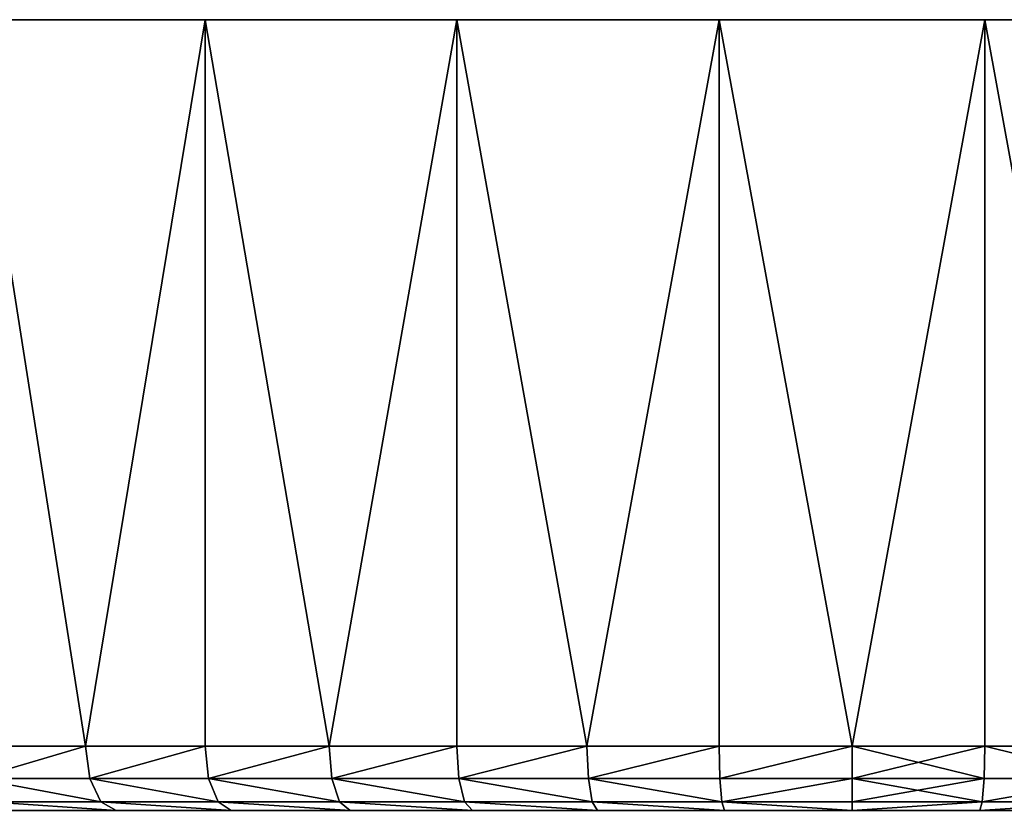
# Model space of a CAD drawing. Header units: millimetres. Extents: x 10 to 245, y 11 to 286.
# Tile 461 of 548: x 102 to 133, y 262 to 286. Entities that reach past the tile are written whole.
import ezdxf

# ---------------------------------------------------------------- set-up
doc = ezdxf.new("R2010")
doc.units = ezdxf.units.MM
doc.header["$LTSCALE"] = 25.4
doc.layers.get('0').update_dxf_attribs({"true_color": 0xff5454})

# ---------------------------------------------------------------- blocks, each defined once
blk = doc.blocks.new('ALICE-9083-9084.STL')
at = {"color": 250, "true_color": 0x262626}
mesh = blk.add_polyface(dxfattribs=at)
corners = [(115.808, 285.975, -48.47), (132.211, 285.975, -49.829), (123.953, 285.975, -49.829), (140.356, 285.975, -48.47), (107.997, 285.975, -45.789), (148.167, 285.975, -45.789), (100.735, 285.975, -41.858), (155.429, 285.975, -41.858), (94.218, 285.975, -36.786), (161.946, 285.975, -36.786), (88.625, 285.975, -30.711), (167.539, 285.975, -30.711), (84.108, 285.975, -23.797), (172.056, 285.975, -23.797), (80.791, 285.975, -16.235), (175.373, 285.975, -16.235), (78.764, 285.975, -8.23), (177.4, 285.975, -8.23), (78.082, 285.975), (178.082, 285.975), (177.4, 285.975, 8.23), (78.764, 285.975, 8.23), (80.791, 285.975, 16.235), (175.373, 285.975, 16.235), (84.108, 285.975, 23.797), (172.056, 285.975, 23.797), (88.625, 285.975, 30.711), (167.539, 285.975, 30.711), (94.218, 285.975, 36.786), (161.946, 285.975, 36.786), (100.735, 285.975, 41.858), (155.429, 285.975, 41.858), (107.997, 285.975, 45.789), (148.167, 285.975, 45.789), (115.808, 285.975, 48.47), (140.356, 285.975, 48.47), (123.953, 285.975, 49.829), (132.211, 285.975, 49.829)]
mesh.append_faces([[corners[k] for k in face] for face in [(0, 1, 2), (35, 36, 37)]], dxfattribs={"vtx0": -1, "color": 250})
mesh.append_faces([[corners[k] for k in face] for face in [(1, 0, 3), (3, 4, 5), (5, 6, 7), (7, 8, 9), (9, 10, 11), (11, 12, 13), (13, 14, 15), (15, 16, 17), (17, 18, 19), (19, 18, 20), (20, 22, 23), (23, 24, 25), (25, 26, 27), (27, 28, 29), (29, 30, 31), (31, 32, 33), (33, 34, 35)]], dxfattribs={"vtx0": -1, "vtx1": -1, "color": 250})
mesh.append_faces([[corners[k] for k in face] for face in [(3, 0, 4), (5, 4, 6), (7, 6, 8), (9, 8, 10), (11, 10, 12), (13, 12, 14), (15, 14, 16), (17, 16, 18), (20, 18, 21), (20, 21, 22), (23, 22, 24), (25, 24, 26), (27, 26, 28), (29, 28, 30), (31, 30, 32), (33, 32, 34), (35, 34, 36)]], dxfattribs={"vtx0": -1, "vtx2": -1, "color": 250})
mesh = blk.add_polyface(dxfattribs=at)
corners = [(104.285, 263.425, 43.974), (100.735, 285.975, 41.858), (100.735, 263.425, 41.858)]
mesh.append_faces([[corners[k] for k in face] for face in [(0, 1, 2)]], dxfattribs={"color": 250})
mesh = blk.add_polyface(dxfattribs=at)
corners = [(107.997, 285.975, 45.789), (100.735, 285.975, 41.858), (104.285, 263.425, 43.974)]
mesh.append_faces([[corners[k] for k in face] for face in [(0, 1, 2)]], dxfattribs={"color": 250})
mesh = blk.add_polyface(dxfattribs=at)
corners = [(107.997, 285.975, -45.789), (104.285, 263.425, -43.974), (100.735, 285.975, -41.858)]
mesh.append_faces([[corners[k] for k in face] for face in [(0, 1, 2)]], dxfattribs={"color": 250})
mesh = blk.add_polyface(dxfattribs=at)
corners = [(104.285, 263.425, -43.974), (100.735, 263.425, -41.858), (100.735, 285.975, -41.858)]
mesh.append_faces([[corners[k] for k in face] for face in [(0, 1, 2)]], dxfattribs={"color": 250})
mesh = blk.add_polyface(dxfattribs=at)
corners = [(107.997, 285.975, 45.789), (104.285, 263.425, 43.974), (107.997, 263.425, 45.789)]
mesh.append_faces([[corners[k] for k in face] for face in [(0, 1, 2)]], dxfattribs={"color": 250})
mesh = blk.add_polyface(dxfattribs=at)
corners = [(107.997, 263.425, -45.789), (104.285, 263.425, -43.974), (107.997, 285.975, -45.789)]
mesh.append_faces([[corners[k] for k in face] for face in [(0, 1, 2)]], dxfattribs={"color": 250})
mesh = blk.add_polyface(dxfattribs=at)
corners = [(111.847, 263.425, 47.291), (107.997, 285.975, 45.789), (107.997, 263.425, 45.789)]
mesh.append_faces([[corners[k] for k in face] for face in [(0, 1, 2)]], dxfattribs={"color": 250})
mesh = blk.add_polyface(dxfattribs=at)
corners = [(115.808, 285.975, 48.47), (107.997, 285.975, 45.789), (111.847, 263.425, 47.291)]
mesh.append_faces([[corners[k] for k in face] for face in [(0, 1, 2)]], dxfattribs={"color": 250})
mesh = blk.add_polyface(dxfattribs=at)
corners = [(115.808, 285.975, -48.47), (111.847, 263.425, -47.291), (107.997, 285.975, -45.789)]
mesh.append_faces([[corners[k] for k in face] for face in [(0, 1, 2)]], dxfattribs={"color": 250})
mesh = blk.add_polyface(dxfattribs=at)
corners = [(111.847, 263.425, -47.291), (107.997, 263.425, -45.789), (107.997, 285.975, -45.789)]
mesh.append_faces([[corners[k] for k in face] for face in [(0, 1, 2)]], dxfattribs={"color": 250})
mesh = blk.add_polyface(dxfattribs=at)
corners = [(115.808, 285.975, 48.47), (111.847, 263.425, 47.291), (115.808, 263.425, 48.47)]
mesh.append_faces([[corners[k] for k in face] for face in [(0, 1, 2)]], dxfattribs={"color": 250})
mesh = blk.add_polyface(dxfattribs=at)
corners = [(115.808, 263.425, -48.47), (111.847, 263.425, -47.291), (115.808, 285.975, -48.47)]
mesh.append_faces([[corners[k] for k in face] for face in [(0, 1, 2)]], dxfattribs={"color": 250})
mesh = blk.add_polyface(dxfattribs=at)
corners = [(119.852, 263.425, 49.318), (115.808, 285.975, 48.47), (115.808, 263.425, 48.47)]
mesh.append_faces([[corners[k] for k in face] for face in [(0, 1, 2)]], dxfattribs={"color": 250})
mesh = blk.add_polyface(dxfattribs=at)
corners = [(123.953, 285.975, 49.829), (115.808, 285.975, 48.47), (119.852, 263.425, 49.318)]
mesh.append_faces([[corners[k] for k in face] for face in [(0, 1, 2)]], dxfattribs={"color": 250})
mesh = blk.add_polyface(dxfattribs=at)
corners = [(123.953, 285.975, -49.829), (119.852, 263.425, -49.318), (115.808, 285.975, -48.47)]
mesh.append_faces([[corners[k] for k in face] for face in [(0, 1, 2)]], dxfattribs={"color": 250})
mesh = blk.add_polyface(dxfattribs=at)
corners = [(119.852, 263.425, -49.318), (115.808, 263.425, -48.47), (115.808, 285.975, -48.47)]
mesh.append_faces([[corners[k] for k in face] for face in [(0, 1, 2)]], dxfattribs={"color": 250})
mesh = blk.add_polyface(dxfattribs=at)
corners = [(123.953, 285.975, 49.829), (119.852, 263.425, 49.318), (123.953, 263.425, 49.829)]
mesh.append_faces([[corners[k] for k in face] for face in [(0, 1, 2)]], dxfattribs={"color": 250})
mesh = blk.add_polyface(dxfattribs=at)
corners = [(123.953, 263.425, -49.829), (119.852, 263.425, -49.318), (123.953, 285.975, -49.829)]
mesh.append_faces([[corners[k] for k in face] for face in [(0, 1, 2)]], dxfattribs={"color": 250})
mesh = blk.add_polyface(dxfattribs=at)
corners = [(128.082, 263.425, 50), (123.953, 285.975, 49.829), (123.953, 263.425, 49.829)]
mesh.append_faces([[corners[k] for k in face] for face in [(0, 1, 2)]], dxfattribs={"color": 250})
mesh = blk.add_polyface(dxfattribs=at)
corners = [(132.211, 285.975, 49.829), (123.953, 285.975, 49.829), (128.082, 263.425, 50)]
mesh.append_faces([[corners[k] for k in face] for face in [(0, 1, 2)]], dxfattribs={"color": 250})
mesh = blk.add_polyface(dxfattribs=at)
corners = [(132.211, 285.975, -49.829), (128.082, 263.425, -50), (123.953, 285.975, -49.829)]
mesh.append_faces([[corners[k] for k in face] for face in [(0, 1, 2)]], dxfattribs={"color": 250})
mesh = blk.add_polyface(dxfattribs=at)
corners = [(128.082, 263.425, -50), (123.953, 263.425, -49.829), (123.953, 285.975, -49.829)]
mesh.append_faces([[corners[k] for k in face] for face in [(0, 1, 2)]], dxfattribs={"color": 250})
mesh = blk.add_polyface(dxfattribs=at)
corners = [(132.211, 285.975, 49.829), (128.082, 263.425, 50), (132.211, 263.425, 49.829)]
mesh.append_faces([[corners[k] for k in face] for face in [(0, 1, 2)]], dxfattribs={"color": 250})
mesh = blk.add_polyface(dxfattribs=at)
corners = [(132.211, 263.425, -49.829), (128.082, 263.425, -50), (132.211, 285.975, -49.829)]
mesh.append_faces([[corners[k] for k in face] for face in [(0, 1, 2)]], dxfattribs={"color": 250})
mesh = blk.add_polyface(dxfattribs=at)
corners = [(136.312, 263.425, 49.318), (132.211, 285.975, 49.829), (132.211, 263.425, 49.829)]
mesh.append_faces([[corners[k] for k in face] for face in [(0, 1, 2)]], dxfattribs={"color": 250})
mesh = blk.add_polyface(dxfattribs=at)
corners = [(140.356, 285.975, 48.47), (132.211, 285.975, 49.829), (136.312, 263.425, 49.318)]
mesh.append_faces([[corners[k] for k in face] for face in [(0, 1, 2)]], dxfattribs={"color": 250})
mesh = blk.add_polyface(dxfattribs=at)
corners = [(140.356, 285.975, -48.47), (136.312, 263.425, -49.318), (132.211, 285.975, -49.829)]
mesh.append_faces([[corners[k] for k in face] for face in [(0, 1, 2)]], dxfattribs={"color": 250})
mesh = blk.add_polyface(dxfattribs=at)
corners = [(136.312, 263.425, -49.318), (132.211, 263.425, -49.829), (132.211, 285.975, -49.829)]
mesh.append_faces([[corners[k] for k in face] for face in [(0, 1, 2)]], dxfattribs={"color": 250})
mesh = blk.add_polyface(dxfattribs=at)
corners = [(104.285, 263.425, -43.974), (100.881, 262.425, -41.634), (100.735, 263.425, -41.858), (104.412, 262.425, -43.738)]
mesh.append_faces([[corners[k] for k in face] for face in [(0, 1, 2), (1, 0, 3)]], dxfattribs={"vtx0": -1, "color": 250})
mesh = blk.add_polyface(dxfattribs=at)
corners = [(100.881, 262.425, 41.634), (104.285, 263.425, 43.974), (100.735, 263.425, 41.858), (104.412, 262.425, 43.738)]
mesh.append_faces([[corners[k] for k in face] for face in [(0, 1, 2), (1, 0, 3)]], dxfattribs={"vtx0": -1, "color": 250})
mesh = blk.add_polyface(dxfattribs=at)
corners = [(107.997, 263.425, -45.789), (104.412, 262.425, -43.738), (104.285, 263.425, -43.974), (108.105, 262.425, -45.543)]
mesh.append_faces([[corners[k] for k in face] for face in [(0, 1, 2), (1, 0, 3)]], dxfattribs={"vtx0": -1, "color": 250})
mesh = blk.add_polyface(dxfattribs=at)
corners = [(104.412, 262.425, 43.738), (107.997, 263.425, 45.789), (104.285, 263.425, 43.974), (108.105, 262.425, 45.543)]
mesh.append_faces([[corners[k] for k in face] for face in [(0, 1, 2), (1, 0, 3)]], dxfattribs={"vtx0": -1, "color": 250})
mesh = blk.add_polyface(dxfattribs=at)
corners = [(111.847, 263.425, -47.291), (108.105, 262.425, -45.543), (107.997, 263.425, -45.789), (111.934, 262.425, -47.037)]
mesh.append_faces([[corners[k] for k in face] for face in [(0, 1, 2), (1, 0, 3)]], dxfattribs={"vtx0": -1, "color": 250})
mesh = blk.add_polyface(dxfattribs=at)
corners = [(108.105, 262.425, 45.543), (111.847, 263.425, 47.291), (107.997, 263.425, 45.789), (111.934, 262.425, 47.037)]
mesh.append_faces([[corners[k] for k in face] for face in [(0, 1, 2), (1, 0, 3)]], dxfattribs={"vtx0": -1, "color": 250})
mesh = blk.add_polyface(dxfattribs=at)
corners = [(115.808, 263.425, -48.47), (111.934, 262.425, -47.037), (111.847, 263.425, -47.291), (115.873, 262.425, -48.21)]
mesh.append_faces([[corners[k] for k in face] for face in [(0, 1, 2), (1, 0, 3)]], dxfattribs={"vtx0": -1, "color": 250})
mesh = blk.add_polyface(dxfattribs=at)
corners = [(111.934, 262.425, 47.037), (115.808, 263.425, 48.47), (111.847, 263.425, 47.291), (115.873, 262.425, 48.21)]
mesh.append_faces([[corners[k] for k in face] for face in [(0, 1, 2), (1, 0, 3)]], dxfattribs={"vtx0": -1, "color": 250})
mesh = blk.add_polyface(dxfattribs=at)
corners = [(119.852, 263.425, -49.318), (115.873, 262.425, -48.21), (115.808, 263.425, -48.47), (119.896, 262.425, -49.054)]
mesh.append_faces([[corners[k] for k in face] for face in [(0, 1, 2), (1, 0, 3)]], dxfattribs={"vtx0": -1, "color": 250})
mesh = blk.add_polyface(dxfattribs=at)
corners = [(115.873, 262.425, 48.21), (119.852, 263.425, 49.318), (115.808, 263.425, 48.47), (119.896, 262.425, 49.054)]
mesh.append_faces([[corners[k] for k in face] for face in [(0, 1, 2), (1, 0, 3)]], dxfattribs={"vtx0": -1, "color": 250})
mesh = blk.add_polyface(dxfattribs=at)
corners = [(123.953, 263.425, -49.829), (119.896, 262.425, -49.054), (119.852, 263.425, -49.318), (123.975, 262.425, -49.562)]
mesh.append_faces([[corners[k] for k in face] for face in [(0, 1, 2), (1, 0, 3)]], dxfattribs={"vtx0": -1, "color": 250})
mesh = blk.add_polyface(dxfattribs=at)
corners = [(119.896, 262.425, 49.054), (123.953, 263.425, 49.829), (119.852, 263.425, 49.318), (123.975, 262.425, 49.562)]
mesh.append_faces([[corners[k] for k in face] for face in [(0, 1, 2), (1, 0, 3)]], dxfattribs={"vtx0": -1, "color": 250})
mesh = blk.add_polyface(dxfattribs=at)
corners = [(128.082, 263.425, -50), (123.975, 262.425, -49.562), (123.953, 263.425, -49.829), (128.082, 262.425, -49.732)]
mesh.append_faces([[corners[k] for k in face] for face in [(0, 1, 2), (1, 0, 3)]], dxfattribs={"vtx0": -1, "color": 250})
mesh = blk.add_polyface(dxfattribs=at)
corners = [(123.975, 262.425, 49.562), (128.082, 263.425, 50), (123.953, 263.425, 49.829), (128.082, 262.425, 49.732)]
mesh.append_faces([[corners[k] for k in face] for face in [(0, 1, 2), (1, 0, 3)]], dxfattribs={"vtx0": -1, "color": 250})
mesh = blk.add_polyface(dxfattribs=at)
corners = [(132.211, 263.425, -49.829), (128.082, 262.425, -49.732), (128.082, 263.425, -50), (132.189, 262.425, -49.562)]
mesh.append_faces([[corners[k] for k in face] for face in [(0, 1, 2), (1, 0, 3)]], dxfattribs={"vtx0": -1, "color": 250})
mesh = blk.add_polyface(dxfattribs=at)
corners = [(132.189, 262.425, 49.562), (128.082, 263.425, 50), (128.082, 262.425, 49.732), (132.211, 263.425, 49.829)]
mesh.append_faces([[corners[k] for k in face] for face in [(0, 1, 2), (1, 0, 3)]], dxfattribs={"vtx0": -1, "color": 250})
mesh = blk.add_polyface(dxfattribs=at)
corners = [(132.211, 263.425, -49.829), (136.268, 262.425, -49.054), (132.189, 262.425, -49.562), (136.312, 263.425, -49.318)]
mesh.append_faces([[corners[k] for k in face] for face in [(0, 1, 2), (1, 0, 3)]], dxfattribs={"vtx0": -1, "color": 250})
mesh = blk.add_polyface(dxfattribs=at)
corners = [(136.268, 262.425, 49.054), (132.211, 263.425, 49.829), (132.189, 262.425, 49.562), (136.312, 263.425, 49.318)]
mesh.append_faces([[corners[k] for k in face] for face in [(0, 1, 2), (1, 0, 3)]], dxfattribs={"vtx0": -1, "color": 250})
mesh = blk.add_polyface(dxfattribs=at)
corners = [(104.761, 261.693, -43.094), (100.881, 262.425, -41.634), (104.412, 262.425, -43.738), (101.281, 261.693, -41.021)]
mesh.append_faces([[corners[k] for k in face] for face in [(0, 1, 2), (1, 0, 3)]], dxfattribs={"vtx0": -1, "color": 250})
mesh = blk.add_polyface(dxfattribs=at)
corners = [(104.761, 261.693, 43.094), (100.881, 262.425, 41.634), (101.281, 261.693, 41.021), (104.412, 262.425, 43.738)]
mesh.append_faces([[corners[k] for k in face] for face in [(0, 1, 2), (1, 0, 3)]], dxfattribs={"vtx0": -1, "color": 250})
mesh = blk.add_polyface(dxfattribs=at)
corners = [(108.399, 261.693, -44.873), (104.412, 262.425, -43.738), (108.105, 262.425, -45.543), (104.761, 261.693, -43.094)]
mesh.append_faces([[corners[k] for k in face] for face in [(0, 1, 2), (1, 0, 3)]], dxfattribs={"vtx0": -1, "color": 250})
mesh = blk.add_polyface(dxfattribs=at)
corners = [(108.399, 261.693, 44.873), (104.412, 262.425, 43.738), (104.761, 261.693, 43.094), (108.105, 262.425, 45.543)]
mesh.append_faces([[corners[k] for k in face] for face in [(0, 1, 2), (1, 0, 3)]], dxfattribs={"vtx0": -1, "color": 250})
mesh = blk.add_polyface(dxfattribs=at)
corners = [(112.172, 261.693, -46.345), (108.105, 262.425, -45.543), (111.934, 262.425, -47.037), (108.399, 261.693, -44.873)]
mesh.append_faces([[corners[k] for k in face] for face in [(0, 1, 2), (1, 0, 3)]], dxfattribs={"vtx0": -1, "color": 250})
mesh = blk.add_polyface(dxfattribs=at)
corners = [(112.172, 261.693, 46.345), (108.105, 262.425, 45.543), (108.399, 261.693, 44.873), (111.934, 262.425, 47.037)]
mesh.append_faces([[corners[k] for k in face] for face in [(0, 1, 2), (1, 0, 3)]], dxfattribs={"vtx0": -1, "color": 250})
mesh = blk.add_polyface(dxfattribs=at)
corners = [(116.053, 261.693, -47.501), (111.934, 262.425, -47.037), (115.873, 262.425, -48.21), (112.172, 261.693, -46.345)]
mesh.append_faces([[corners[k] for k in face] for face in [(0, 1, 2), (1, 0, 3)]], dxfattribs={"vtx0": -1, "color": 250})
mesh = blk.add_polyface(dxfattribs=at)
corners = [(116.053, 261.693, 47.501), (111.934, 262.425, 47.037), (112.172, 261.693, 46.345), (115.873, 262.425, 48.21)]
mesh.append_faces([[corners[k] for k in face] for face in [(0, 1, 2), (1, 0, 3)]], dxfattribs={"vtx0": -1, "color": 250})
mesh = blk.add_polyface(dxfattribs=at)
corners = [(120.017, 261.693, -48.332), (115.873, 262.425, -48.21), (119.896, 262.425, -49.054), (116.053, 261.693, -47.501)]
mesh.append_faces([[corners[k] for k in face] for face in [(0, 1, 2), (1, 0, 3)]], dxfattribs={"vtx0": -1, "color": 250})
mesh = blk.add_polyface(dxfattribs=at)
corners = [(120.017, 261.693, 48.332), (115.873, 262.425, 48.21), (116.053, 261.693, 47.501), (119.896, 262.425, 49.054)]
mesh.append_faces([[corners[k] for k in face] for face in [(0, 1, 2), (1, 0, 3)]], dxfattribs={"vtx0": -1, "color": 250})
mesh = blk.add_polyface(dxfattribs=at)
corners = [(124.036, 261.693, -48.833), (119.896, 262.425, -49.054), (123.975, 262.425, -49.562), (120.017, 261.693, -48.332)]
mesh.append_faces([[corners[k] for k in face] for face in [(0, 1, 2), (1, 0, 3)]], dxfattribs={"vtx0": -1, "color": 250})
mesh = blk.add_polyface(dxfattribs=at)
corners = [(124.036, 261.693, 48.833), (119.896, 262.425, 49.054), (120.017, 261.693, 48.332), (123.975, 262.425, 49.562)]
mesh.append_faces([[corners[k] for k in face] for face in [(0, 1, 2), (1, 0, 3)]], dxfattribs={"vtx0": -1, "color": 250})
mesh = blk.add_polyface(dxfattribs=at)
corners = [(128.082, 262.425, -49.732), (124.036, 261.693, -48.833), (123.975, 262.425, -49.562), (128.082, 261.693, -49)]
mesh.append_faces([[corners[k] for k in face] for face in [(0, 1, 2), (1, 0, 3)]], dxfattribs={"vtx0": -1, "color": 250})
mesh = blk.add_polyface(dxfattribs=at)
corners = [(124.036, 261.693, 48.833), (128.082, 262.425, 49.732), (123.975, 262.425, 49.562), (128.082, 261.693, 49)]
mesh.append_faces([[corners[k] for k in face] for face in [(0, 1, 2), (1, 0, 3)]], dxfattribs={"vtx0": -1, "color": 250})
mesh = blk.add_polyface(dxfattribs=at)
corners = [(132.189, 262.425, -49.562), (128.082, 261.693, -49), (128.082, 262.425, -49.732), (132.128, 261.693, -48.833)]
mesh.append_faces([[corners[k] for k in face] for face in [(0, 1, 2), (1, 0, 3)]], dxfattribs={"vtx0": -1, "color": 250})
mesh = blk.add_polyface(dxfattribs=at)
corners = [(132.128, 261.693, 48.833), (128.082, 262.425, 49.732), (128.082, 261.693, 49), (132.189, 262.425, 49.562)]
mesh.append_faces([[corners[k] for k in face] for face in [(0, 1, 2), (1, 0, 3)]], dxfattribs={"vtx0": -1, "color": 250})
mesh = blk.add_polyface(dxfattribs=at)
corners = [(136.268, 262.425, -49.054), (132.128, 261.693, -48.833), (132.189, 262.425, -49.562), (136.147, 261.693, -48.332)]
mesh.append_faces([[corners[k] for k in face] for face in [(0, 1, 2), (1, 0, 3)]], dxfattribs={"vtx0": -1, "color": 250})
mesh = blk.add_polyface(dxfattribs=at)
corners = [(136.268, 262.425, 49.054), (132.128, 261.693, 48.833), (136.147, 261.693, 48.332), (132.189, 262.425, 49.562)]
mesh.append_faces([[corners[k] for k in face] for face in [(0, 1, 2), (1, 0, 3)]], dxfattribs={"vtx0": -1, "color": 250})
mesh = blk.add_polyface(dxfattribs=at)
corners = [(105.236, 261.425, -42.215), (101.281, 261.693, -41.021), (104.761, 261.693, -43.094), (101.828, 261.425, -40.184)]
mesh.append_faces([[corners[k] for k in face] for face in [(0, 1, 2), (1, 0, 3)]], dxfattribs={"vtx0": -1, "color": 250})
mesh = blk.add_polyface(dxfattribs=at)
corners = [(105.236, 261.425, 42.215), (101.281, 261.693, 41.021), (101.828, 261.425, 40.184), (104.761, 261.693, 43.094)]
mesh.append_faces([[corners[k] for k in face] for face in [(0, 1, 2), (1, 0, 3)]], dxfattribs={"vtx0": -1, "color": 250})
mesh = blk.add_polyface(dxfattribs=at)
corners = [(108.801, 261.425, -43.957), (104.761, 261.693, -43.094), (108.399, 261.693, -44.873), (105.236, 261.425, -42.215)]
mesh.append_faces([[corners[k] for k in face] for face in [(0, 1, 2), (1, 0, 3)]], dxfattribs={"vtx0": -1, "color": 250})
mesh = blk.add_polyface(dxfattribs=at)
corners = [(108.801, 261.425, 43.957), (104.761, 261.693, 43.094), (105.236, 261.425, 42.215), (108.399, 261.693, 44.873)]
mesh.append_faces([[corners[k] for k in face] for face in [(0, 1, 2), (1, 0, 3)]], dxfattribs={"vtx0": -1, "color": 250})
mesh = blk.add_polyface(dxfattribs=at)
corners = [(112.496, 261.425, -45.399), (108.399, 261.693, -44.873), (112.172, 261.693, -46.345), (108.801, 261.425, -43.957)]
mesh.append_faces([[corners[k] for k in face] for face in [(0, 1, 2), (1, 0, 3)]], dxfattribs={"vtx0": -1, "color": 250})
mesh = blk.add_polyface(dxfattribs=at)
corners = [(112.496, 261.425, 45.399), (108.399, 261.693, 44.873), (108.801, 261.425, 43.957), (112.172, 261.693, 46.345)]
mesh.append_faces([[corners[k] for k in face] for face in [(0, 1, 2), (1, 0, 3)]], dxfattribs={"vtx0": -1, "color": 250})
mesh = blk.add_polyface(dxfattribs=at)
corners = [(116.299, 261.425, -46.531), (112.172, 261.693, -46.345), (116.053, 261.693, -47.501), (112.496, 261.425, -45.399)]
mesh.append_faces([[corners[k] for k in face] for face in [(0, 1, 2), (1, 0, 3)]], dxfattribs={"vtx0": -1, "color": 250})
mesh = blk.add_polyface(dxfattribs=at)
corners = [(116.299, 261.425, 46.531), (112.172, 261.693, 46.345), (112.496, 261.425, 45.399), (116.053, 261.693, 47.501)]
mesh.append_faces([[corners[k] for k in face] for face in [(0, 1, 2), (1, 0, 3)]], dxfattribs={"vtx0": -1, "color": 250})
mesh = blk.add_polyface(dxfattribs=at)
corners = [(120.181, 261.425, -47.345), (116.053, 261.693, -47.501), (120.017, 261.693, -48.332), (116.299, 261.425, -46.531)]
mesh.append_faces([[corners[k] for k in face] for face in [(0, 1, 2), (1, 0, 3)]], dxfattribs={"vtx0": -1, "color": 250})
mesh = blk.add_polyface(dxfattribs=at)
corners = [(120.181, 261.425, 47.345), (116.053, 261.693, 47.501), (116.299, 261.425, 46.531), (120.017, 261.693, 48.332)]
mesh.append_faces([[corners[k] for k in face] for face in [(0, 1, 2), (1, 0, 3)]], dxfattribs={"vtx0": -1, "color": 250})
mesh = blk.add_polyface(dxfattribs=at)
corners = [(124.118, 261.425, -47.836), (120.017, 261.693, -48.332), (124.036, 261.693, -48.833), (120.181, 261.425, -47.345)]
mesh.append_faces([[corners[k] for k in face] for face in [(0, 1, 2), (1, 0, 3)]], dxfattribs={"vtx0": -1, "color": 250})
mesh = blk.add_polyface(dxfattribs=at)
corners = [(124.118, 261.425, 47.836), (120.017, 261.693, 48.332), (120.181, 261.425, 47.345), (124.036, 261.693, 48.833)]
mesh.append_faces([[corners[k] for k in face] for face in [(0, 1, 2), (1, 0, 3)]], dxfattribs={"vtx0": -1, "color": 250})
mesh = blk.add_polyface(dxfattribs=at)
corners = [(128.082, 261.425, -48), (124.036, 261.693, -48.833), (128.082, 261.693, -49), (124.118, 261.425, -47.836)]
mesh.append_faces([[corners[k] for k in face] for face in [(0, 1, 2), (1, 0, 3)]], dxfattribs={"vtx0": -1, "color": 250})
mesh = blk.add_polyface(dxfattribs=at)
corners = [(128.082, 261.425, 48), (124.036, 261.693, 48.833), (124.118, 261.425, 47.836), (128.082, 261.693, 49)]
mesh.append_faces([[corners[k] for k in face] for face in [(0, 1, 2), (1, 0, 3)]], dxfattribs={"vtx0": -1, "color": 250})
mesh = blk.add_polyface(dxfattribs=at)
corners = [(132.128, 261.693, -48.833), (128.082, 261.425, -48), (128.082, 261.693, -49), (132.046, 261.425, -47.836)]
mesh.append_faces([[corners[k] for k in face] for face in [(0, 1, 2), (1, 0, 3)]], dxfattribs={"vtx0": -1, "color": 250})
mesh = blk.add_polyface(dxfattribs=at)
corners = [(132.128, 261.693, 48.833), (128.082, 261.425, 48), (132.046, 261.425, 47.836), (128.082, 261.693, 49)]
mesh.append_faces([[corners[k] for k in face] for face in [(0, 1, 2), (1, 0, 3)]], dxfattribs={"vtx0": -1, "color": 250})
mesh = blk.add_polyface(dxfattribs=at)
corners = [(136.147, 261.693, -48.332), (132.046, 261.425, -47.836), (132.128, 261.693, -48.833), (135.982, 261.425, -47.345)]
mesh.append_faces([[corners[k] for k in face] for face in [(0, 1, 2), (1, 0, 3)]], dxfattribs={"vtx0": -1, "color": 250})
mesh = blk.add_polyface(dxfattribs=at)
corners = [(136.147, 261.693, 48.332), (132.046, 261.425, 47.836), (135.982, 261.425, 47.345), (132.128, 261.693, 48.833)]
mesh.append_faces([[corners[k] for k in face] for face in [(0, 1, 2), (1, 0, 3)]], dxfattribs={"vtx0": -1, "color": 250})

msp = doc.modelspace()

# ---------------------------------------------------------------- block references
at = {"color": 0}
msp.add_blockref('ALICE-9083-9084.STL', (0, 0), dxfattribs=at)

doc.saveas('drawing.dxf')
